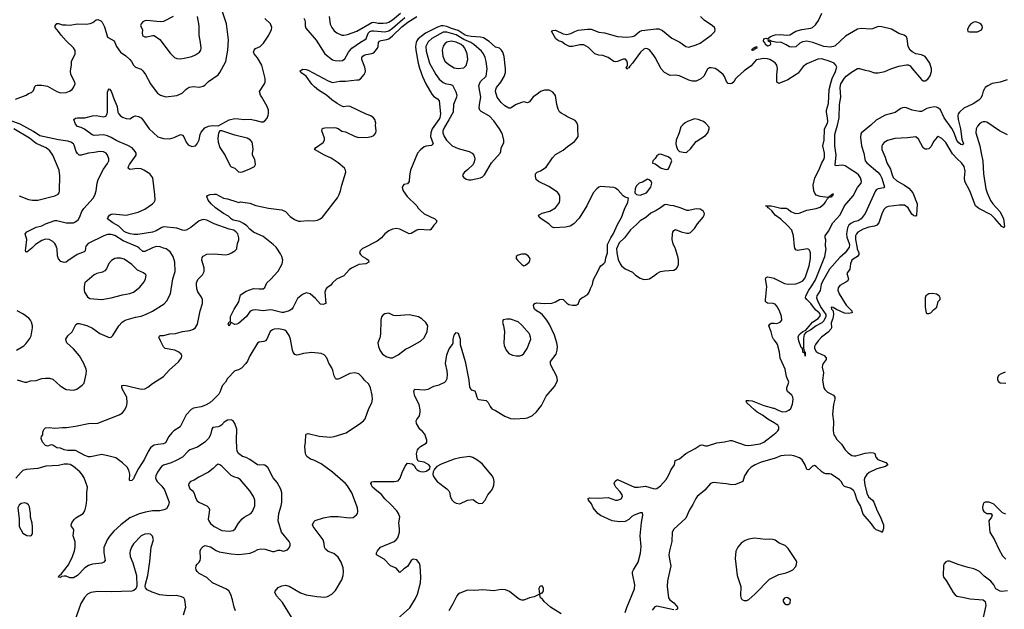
# Model space of a CAD drawing. Header units: inches. Extents: x 2057696 to 2160536, y 827480 to 1016834.
# Tile 355 of 422: x 2081955 to 2092455, y 996148 to 1002435. Entities that reach past the tile are written whole.
import ezdxf

# ---------------------------------------------------------------- set-up
doc = ezdxf.new("R2010")
doc.units = ezdxf.units.IN
doc.header["$MEASUREMENT"] = 0
for name, color, linetype in [('C0080', 7, 'Continuous'), ('C0090', 7, 'Continuous'), ('C0989', 7, 'Continuous'), ('C0999', 7, 'Continuous')]:
    doc.layers.add(name, color=color, linetype=linetype)

msp = doc.modelspace()

# ---------------------------------------------------------------- linework, layer by layer
at = {"layer": 'C0080', "color": 5}
for points, elevation in [([(2081910, 1001588), (2082024, 1001630), (2082050, 1001647), (2082080, 1001660), (2082101, 1001679), (2082116, 1001724), (2082126, 1001734), (2082142, 1001738), (2082190, 1001738), (2082250, 1001725), (2082350, 1001669), (2082390, 1001656), (2082450, 1001659), (2082486, 1001674), (2082513, 1001690), (2082530, 1001710), (2082546, 1001750), (2082543, 1001770), (2082502, 1001850), (2082496, 1001890), (2082507, 1001950), (2082507, 1001990), (2082545, 1002070), (2082545, 1002105), (2082530, 1002135), (2082449, 1002210), (2082396, 1002270), (2082369, 1002309), (2082334, 1002350), (2082334, 1002370), (2082350, 1002395), (2082370, 1002395), (2082410, 1002381), (2082450, 1002381), (2082490, 1002375), (2082570, 1002390), (2082668, 1002388), (2082707, 1002393), (2082734, 1002406), (2082770, 1002434), (2082790, 1002436), (2082822, 1002422), (2082834, 1002410), (2082859, 1002359), (2082891, 1002250), (2082962, 1002210), (2082987, 1002150), (2083029, 1002090), (2083088, 1002048), (2083129, 1002009), (2083146, 1001990), (2083169, 1001949), (2083189, 1001929), (2083250, 1001906), (2083270, 1001890), (2083298, 1001850), (2083350, 1001751), (2083378, 1001710), (2083426, 1001650), (2083455, 1001630), (2083512, 1001612), (2083630, 1001625), (2083688, 1001652), (2083730, 1001693), (2083764, 1001716), (2083810, 1001723), (2083870, 1001716), (2083910, 1001725), (2083930, 1001738), (2083970, 1001777), (2084070, 1001848), (2084090, 1001870), (2084152, 1001990), (2084175, 1002110), (2084181, 1002221), (2084162, 1002390), (2084106, 1002550)], 460), ([(2085254, 1002470), (2085267, 1002387), (2085282, 1002350), (2085310, 1002316), (2085336, 1002296), (2085390, 1002270), (2085410, 1002269), (2085450, 1002278), (2085550, 1002311), (2085710, 1002406), (2085730, 1002408), (2085778, 1002398), (2085830, 1002396), (2085870, 1002401), (2085890, 1002408), (2085930, 1002432), (2086017, 1002503)], 460), ([(2084271, 1000000), (2084278, 1000050), (2084291, 1000089), (2084293, 1000110), (2084281, 1000150), (2084264, 1000170), (2084237, 1000190), (2084190, 1000202), (2084030, 1000257), (2083950, 1000298), (2083910, 1000304), (2083870, 1000290), (2083850, 1000277), (2083780, 1000220), (2083730, 1000190), (2083710, 1000187), (2083690, 1000191), (2083630, 1000213), (2083494, 1000226), (2083470, 1000219), (2083410, 1000184), (2083370, 1000170), (2083216, 1000144), (2083177, 1000143), (2083132, 1000150), (2083090, 1000165), (2083070, 1000177), (2083014, 1000234), (2082947, 1000270), (2082893, 1000310), (2082897, 1000330), (2082913, 1000350), (2082930, 1000360), (2082950, 1000365), (2083090, 1000351), (2083217, 1000383), (2083290, 1000413), (2083370, 1000470), (2083389, 1000490), (2083399, 1000510), (2083398, 1000570), (2083374, 1000750), (2083343, 1000790), (2083279, 1000830), (2083250, 1000843), (2083210, 1000848), (2083130, 1000839), (2083112, 1000850), (2083116, 1000870), (2083127, 1000890), (2083197, 1000990), (2083196, 1001010), (2083187, 1001030), (2083154, 1001070), (2083110, 1001094), (2082990, 1001142), (2082930, 1001179), (2082890, 1001197), (2082850, 1001206), (2082750, 1001200), (2082727, 1001207), (2082648, 1001268), (2082610, 1001286), (2082570, 1001296), (2082550, 1001320), (2082532, 1001370), (2082550, 1001384), (2082570, 1001388), (2082650, 1001390), (2082731, 1001409), (2082770, 1001412), (2082850, 1001398), (2082875, 1001405), (2082888, 1001430), (2082890, 1001450), (2082893, 1001570), (2082890, 1001662), (2082897, 1001683), (2082910, 1001699), (2082930, 1001671), (2082963, 1001583), (2082996, 1001510), (2083003, 1001450), (2083010, 1001433), (2083029, 1001409), (2083050, 1001394), (2083090, 1001381), (2083130, 1001379), (2083170, 1001404), (2083190, 1001410), (2083223, 1001403), (2083250, 1001388), (2083270, 1001366), (2083335, 1001270), (2083430, 1001187), (2083490, 1001167), (2083554, 1001166), (2083603, 1001177), (2083670, 1001210), (2083690, 1001204), (2083706, 1001186), (2083731, 1001130), (2083750, 1001099), (2083790, 1001081), (2083829, 1001091), (2083849, 1001111), (2083870, 1001152), (2083879, 1001210), (2083890, 1001236), (2083930, 1001281), (2083970, 1001301), (2084010, 1001306), (2084070, 1001302), (2084190, 1001367), (2084250, 1001380), (2084290, 1001379), (2084350, 1001370), (2084414, 1001374), (2084464, 1001364), (2084530, 1001345), (2084550, 1001346), (2084570, 1001356), (2084594, 1001386), (2084605, 1001415), (2084609, 1001430), (2084609, 1001470), (2084595, 1001510), (2084539, 1001610), (2084523, 1001630), (2084513, 1001670), (2084564, 1001750), (2084572, 1001770), (2084572, 1001808), (2084536, 1001950), (2084490, 1002027), (2084456, 1002070), (2084448, 1002090), (2084454, 1002110), (2084470, 1002126), (2084519, 1002150), (2084555, 1002185), (2084612, 1002270), (2084642, 1002330), (2084645, 1002350), (2084630, 1002390), (2084570, 1002446)], 440), ([(2083591, 1002470), (2083490, 1002415), (2083452, 1002412), (2083310, 1002425), (2083290, 1002424), (2083267, 1002413), (2083251, 1002390), (2083243, 1002370), (2083264, 1002330), (2083261, 1002290), (2083264, 1002270), (2083270, 1002263), (2083290, 1002251), (2083310, 1002251), (2083370, 1002267), (2083390, 1002266), (2083450, 1002223), (2083559, 1002079), (2083607, 1002030), (2083630, 1002022), (2083670, 1002016), (2083710, 1002025), (2083790, 1002043), (2083830, 1002059), (2083872, 1002090), (2083886, 1002110), (2083890, 1002130), (2083885, 1002190), (2083868, 1002270), (2083869, 1002370), (2083853, 1002470)], 480), ([(2084696, 1000000), (2084689, 1000009), (2084659, 1000039), (2084550, 1000123), (2084450, 1000171), (2084410, 1000203), (2084378, 1000238), (2084343, 1000263), (2084303, 1000283), (2084230, 1000298), (2084209, 1000310), (2084181, 1000341), (2084127, 1000370), (2084043, 1000430), (2083996, 1000470), (2083966, 1000510), (2083949, 1000551), (2083959, 1000561), (2083986, 1000570), (2084030, 1000576), (2084050, 1000573), (2084130, 1000531), (2084170, 1000523), (2084270, 1000491), (2084290, 1000487), (2084310, 1000491), (2084410, 1000477), (2084474, 1000454), (2084610, 1000425), (2084750, 1000407), (2084790, 1000388), (2084838, 1000338), (2084884, 1000304), (2084928, 1000288), (2084950, 1000285), (2085030, 1000292), (2085090, 1000289), (2085130, 1000296), (2085160, 1000310), (2085183, 1000330), (2085345, 1000535), (2085363, 1000570), (2085376, 1000610), (2085390, 1000670), (2085432, 1000810), (2085430, 1000830), (2085418, 1000850), (2085350, 1000908), (2085277, 1000957), (2085207, 1000990), (2085099, 1001050), (2085109, 1001070), (2085193, 1001127), (2085207, 1001150), (2085204, 1001170), (2085178, 1001250), (2085179, 1001270), (2085190, 1001279), (2085210, 1001282), (2085310, 1001286), (2085330, 1001282), (2085353, 1001273), (2085390, 1001246), (2085430, 1001239), (2085531, 1001190), (2085570, 1001180), (2085670, 1001182), (2085708, 1001190), (2085730, 1001201), (2085752, 1001228), (2085757, 1001250), (2085749, 1001310), (2085753, 1001333), (2085744, 1001370), (2085729, 1001390), (2085698, 1001410), (2085650, 1001426), (2085479, 1001510), (2085450, 1001513), (2085410, 1001507), (2085390, 1001513), (2085342, 1001542), (2085282, 1001582), (2085228, 1001630), (2085143, 1001683), (2085099, 1001719), (2085069, 1001749), (2085011, 1001831), (2084952, 1001870), (2084946, 1001890), (2084973, 1001907), (2085010, 1001905), (2085030, 1001898), (2085243, 1001783), (2085290, 1001766), (2085370, 1001781), (2085430, 1001780), (2085550, 1001792), (2085570, 1001794), (2085590, 1001804), (2085627, 1001850), (2085638, 1001870), (2085643, 1001890), (2085635, 1001930), (2085602, 1002010), (2085605, 1002030), (2085615, 1002045), (2085630, 1002057), (2085650, 1002064), (2085710, 1002073), (2085730, 1002083), (2085770, 1002130), (2085778, 1002150), (2085782, 1002190), (2085793, 1002207), (2085810, 1002214), (2085870, 1002222), (2085890, 1002232), (2085930, 1002262), (2086030, 1002358), (2086093, 1002410), (2086190, 1002470)], 420), ([(2084985, 1002450), (2084995, 1002430), (2084999, 1002410), (2084999, 1002370), (2085005, 1002345), (2085115, 1002215), (2085209, 1002070), (2085290, 1002007), (2085318, 1001998), (2085370, 1001995), (2085399, 1002001), (2085422, 1002018), (2085463, 1002090), (2085496, 1002130), (2085590, 1002196), (2085650, 1002230), (2085671, 1002290), (2085690, 1002310), (2085710, 1002317), (2085730, 1002316), (2085850, 1002307), (2085890, 1002316), (2085930, 1002343), (2086062, 1002458)], 440), ([(2090000, 1001982), (2089953, 1002010), (2089930, 1002018), (2089890, 1002020), (2089830, 1002012), (2089810, 1002005), (2089757, 1001943), (2089680, 1001890), (2089610, 1001824), (2089590, 1001803), (2089570, 1001771), (2089550, 1001754), (2089530, 1001750), (2089510, 1001756), (2089494, 1001774), (2089472, 1001830), (2089457, 1001850), (2089390, 1001903), (2089370, 1001914), (2089330, 1001923), (2089310, 1001920), (2089290, 1001908), (2089249, 1001831), (2089217, 1001803), (2089170, 1001781), (2089130, 1001778), (2089090, 1001790), (2088990, 1001836), (2088950, 1001845), (2088890, 1001841), (2088830, 1001871), (2088794, 1001910), (2088733, 1002030), (2088710, 1002064), (2088672, 1002112), (2088650, 1002125), (2088630, 1002128), (2088610, 1002121), (2088574, 1002090), (2088490, 1001970), (2088461, 1001939), (2088450, 1001921), (2088441, 1001919), (2088429, 1001909), (2088424, 1001930), (2088436, 1001944), (2088438, 1001970), (2088430, 1001997), (2088414, 1002014), (2088390, 1002013), (2088330, 1001990), (2088310, 1001987), (2088290, 1001990), (2088230, 1002032), (2088173, 1002053), (2088130, 1002056), (2088090, 1002071), (2088019, 1002139), (2087970, 1002167), (2087930, 1002166), (2087850, 1002148), (2087818, 1002150), (2087770, 1002173), (2087737, 1002197), (2087701, 1002210), (2087683, 1002223), (2087674, 1002230), (2087626, 1002314), (2087639, 1002321), (2087670, 1002323), (2087750, 1002285), (2087790, 1002276), (2087834, 1002286), (2087874, 1002310), (2087910, 1002323), (2088010, 1002333), (2088050, 1002333), (2088130, 1002300), (2088190, 1002296), (2088330, 1002254), (2088430, 1002248), (2088490, 1002254), (2088510, 1002264), (2088566, 1002310), (2088590, 1002318), (2088741, 1002339), (2088770, 1002339), (2088810, 1002319), (2088910, 1002238), (2088996, 1002196), (2089058, 1002150), (2089090, 1002142), (2089170, 1002165), (2089210, 1002186), (2089329, 1002270), (2089367, 1002310), (2089373, 1002330), (2089363, 1002350), (2089344, 1002370), (2089254, 1002430), (2089214, 1002470)], 380), ([(2088224, 1000000), (2088224, 1000036), (2088258, 1000110), (2088286, 1000154), (2088330, 1000250), (2088374, 1000326), (2088404, 1000416), (2088441, 1000490), (2088448, 1000530), (2088410, 1000541), (2088390, 1000555), (2088337, 1000617), (2088310, 1000637), (2088290, 1000644), (2088150, 1000656), (2088130, 1000650), (2088108, 1000632), (2088070, 1000590), (2088003, 1000450), (2087920, 1000320), (2087863, 1000257), (2087825, 1000235), (2087777, 1000223), (2087650, 1000215), (2087630, 1000227), (2087597, 1000257), (2087517, 1000310), (2087495, 1000330), (2087489, 1000350), (2087501, 1000359), (2087528, 1000372), (2087607, 1000393), (2087670, 1000430), (2087710, 1000486), (2087715, 1000510), (2087715, 1000550), (2087709, 1000570), (2087690, 1000594), (2087596, 1000656), (2087487, 1000710), (2087464, 1000730), (2087454, 1000766), (2087457, 1000790), (2087474, 1000810), (2087510, 1000824), (2087570, 1000862), (2087637, 1000963), (2087670, 1000998), (2087750, 1001044), (2087796, 1001084), (2087870, 1001136), (2087890, 1001158), (2087909, 1001190), (2087911, 1001210), (2087906, 1001254), (2087908, 1001308), (2087898, 1001338), (2087879, 1001359), (2087790, 1001403), (2087770, 1001418), (2087730, 1001438), (2087713, 1001453), (2087699, 1001479), (2087684, 1001530), (2087668, 1001628), (2087641, 1001661), (2087617, 1001677), (2087602, 1001682), (2087550, 1001685), (2087510, 1001670), (2087470, 1001636), (2087430, 1001613), (2087390, 1001560), (2087370, 1001547), (2087330, 1001558), (2087308, 1001552), (2087250, 1001530), (2087190, 1001492), (2087170, 1001492), (2087130, 1001515), (2087091, 1001551), (2087046, 1001610), (2087029, 1001670), (2087031, 1001690), (2087041, 1001710), (2087087, 1001770), (2087122, 1001830), (2087134, 1001870), (2087136, 1001910), (2087122, 1002042), (2087106, 1002090), (2087093, 1002110), (2087070, 1002130), (2087030, 1002143), (2086962, 1002202), (2086901, 1002241), (2086870, 1002250), (2086770, 1002254), (2086730, 1002261), (2086706, 1002270), (2086630, 1002319), (2086560, 1002340), (2086510, 1002362), (2086470, 1002371), (2086450, 1002370), (2086410, 1002355), (2086281, 1002290), (2086206, 1002230), (2086191, 1002210), (2086183, 1002190), (2086176, 1002150), (2086178, 1002110), (2086203, 1001970), (2086218, 1001918), (2086250, 1001830), (2086286, 1001750), (2086350, 1001640), (2086370, 1001615), (2086410, 1001590), (2086428, 1001570), (2086444, 1001430), (2086435, 1001390), (2086426, 1001370), (2086354, 1001270), (2086338, 1001230), (2086337, 1001190), (2086364, 1001110), (2086345, 1001095), (2086290, 1001087), (2086270, 1001079), (2086230, 1001046), (2086198, 1001010), (2086122, 1000830), (2086111, 1000771), (2086107, 1000710), (2086090, 1000685), (2086050, 1000678), (2086034, 1000650), (2086036, 1000630), (2086044, 1000610), (2086086, 1000550), (2086190, 1000451), (2086205, 1000425), (2086224, 1000404), (2086270, 1000366), (2086383, 1000310), (2086404, 1000290), (2086396, 1000270), (2086370, 1000243), (2086341, 1000199), (2086328, 1000192), (2086210, 1000196), (2086190, 1000190), (2086130, 1000154), (2086110, 1000152), (2086010, 1000202), (2085970, 1000208), (2085930, 1000200), (2085890, 1000182), (2085850, 1000152), (2085812, 1000108), (2085768, 1000072), (2085621, 1000000)], 420), ([(2090000, 1002198), (2089981, 1002201), (2089950, 1002218), (2089942, 1002218), (2089934, 1002210), (2089958, 1002198), (2089961, 1002170), (2089950, 1002159), (2089930, 1002154), (2089909, 1002170), (2089905, 1002185), (2089886, 1002206), (2089889, 1002230), (2089910, 1002236), (2089930, 1002231), (2089963, 1002257), (2090000, 1002270)], 360), ([(2082020, 1000000), (2082030, 1000090), (2082014, 1000150), (2082030, 1000173), (2082130, 1000222), (2082190, 1000238), (2082230, 1000259), (2082330, 1000294), (2082350, 1000295), (2082450, 1000270), (2082490, 1000267), (2082530, 1000270), (2082544, 1000276), (2082578, 1000302), (2082593, 1000327), (2082618, 1000390), (2082638, 1000422), (2082738, 1000530), (2082757, 1000563), (2082770, 1000610), (2082780, 1000690), (2082792, 1000730), (2082850, 1000842), (2082890, 1000900), (2082904, 1000930), (2082905, 1000950), (2082893, 1000990), (2082876, 1001010), (2082850, 1001025), (2082810, 1001030), (2082750, 1001017), (2082690, 1001013), (2082610, 1000990), (2082590, 1000990), (2082570, 1001009), (2082559, 1001030), (2082537, 1001097), (2082528, 1001110), (2082501, 1001130), (2082470, 1001141), (2082368, 1001152), (2082170, 1001197), (2082103, 1001243), (2081960, 1001320), (2081870, 1001352)], 460), ([(2081950, 1000555), (2082050, 1000518), (2082090, 1000512), (2082150, 1000512), (2082330, 1000555), (2082365, 1000575), (2082375, 1000590), (2082380, 1000610), (2082384, 1000770), (2082375, 1000830), (2082309, 1000990), (2082277, 1001037), (2082238, 1001070), (2082130, 1001113), (2082061, 1001170), (2081894, 1001270)], 480), ([(2088944, 1000000), (2088924, 1000044), (2088913, 1000090), (2088915, 1000150), (2088921, 1000170), (2088932, 1000188), (2088950, 1000196), (2089010, 1000172), (2089070, 1000157), (2089090, 1000157), (2089110, 1000167), (2089150, 1000210), (2089182, 1000258), (2089244, 1000330), (2089254, 1000350), (2089256, 1000370), (2089246, 1000390), (2089230, 1000404), (2089210, 1000414), (2089170, 1000418), (2089090, 1000402), (2089070, 1000402), (2089010, 1000426), (2088930, 1000449), (2088890, 1000452), (2088850, 1000466), (2088830, 1000461), (2088790, 1000429), (2088741, 1000399), (2088687, 1000373), (2088633, 1000327), (2088570, 1000290), (2088534, 1000250), (2088467, 1000193), (2088403, 1000110), (2088346, 1000054), (2088322, 1000000)], 420), ([(2090000, 1000364), (2089976, 1000396), (2089945, 1000425), (2089932, 1000430), (2089925, 1000445), (2089909, 1000450), (2089970, 1000450), (2090000, 1000442)], 380), ([(2082351, 1000000), (2082342, 1000030), (2082330, 1000050), (2082310, 1000070), (2082270, 1000091), (2082230, 1000095), (2082190, 1000081), (2082124, 1000036), (2082084, 1000000)], 460), ([(2083228, 1000000), (2083213, 1000013), (2083058, 1000078), (2082970, 1000133), (2082930, 1000146), (2082890, 1000145), (2082851, 1000131), (2082687, 1000050), (2082661, 1000019), (2082657, 1000000)], 460), ([(2083490, 1000000), (2083454, 1000014), (2083410, 1000016), (2083370, 1000003), (2083363, 1000000)], 460)]:
    msp.add_lwpolyline(points, dxfattribs=dict(at, elevation=elevation))
for points, elevation in [([(2086510, 1002303), (2086470, 1002302), (2086350, 1002234), (2086310, 1002198), (2086287, 1002150), (2086290, 1002099), (2086324, 1001970), (2086392, 1001850), (2086430, 1001801), (2086470, 1001766), (2086494, 1001754), (2086550, 1001744), (2086570, 1001735), (2086606, 1001666), (2086615, 1001630), (2086613, 1001610), (2086582, 1001530), (2086576, 1001450), (2086533, 1001367), (2086485, 1001290), (2086469, 1001250), (2086467, 1001230), (2086483, 1001190), (2086508, 1001150), (2086567, 1001090), (2086630, 1001060), (2086748, 1001028), (2086779, 1001010), (2086798, 1000990), (2086806, 1000970), (2086807, 1000950), (2086802, 1000918), (2086790, 1000890), (2086730, 1000833), (2086699, 1000810), (2086683, 1000790), (2086678, 1000770), (2086691, 1000751), (2086715, 1000735), (2086746, 1000726), (2086770, 1000727), (2086870, 1000748), (2086890, 1000759), (2086910, 1000780), (2086985, 1000910), (2087078, 1001010), (2087085, 1001030), (2087090, 1001070), (2087117, 1001123), (2087118, 1001150), (2087104, 1001210), (2087095, 1001230), (2087072, 1001270), (2087010, 1001356), (2086965, 1001405), (2086875, 1001455), (2086861, 1001470), (2086855, 1001490), (2086857, 1001530), (2086871, 1001610), (2086853, 1001730), (2086857, 1001750), (2086870, 1001774), (2086929, 1001831), (2086941, 1001910), (2086930, 1001990), (2086919, 1002030), (2086901, 1002070), (2086878, 1002098), (2086799, 1002170), (2086767, 1002190), (2086690, 1002225), (2086610, 1002273)], 440), ([(2086555, 1002205), (2086510, 1002194), (2086490, 1002179), (2086470, 1002151), (2086461, 1002110), (2086466, 1002046), (2086490, 1001992), (2086530, 1001957), (2086590, 1001922), (2086630, 1001913), (2086690, 1001920), (2086715, 1001945), (2086734, 1002010), (2086728, 1002070), (2086702, 1002130), (2086686, 1002150), (2086663, 1002170), (2086610, 1002196)], 460), ([(2089790, 1002114), (2089785, 1002115), (2089785, 1002110), (2089770, 1002105), (2089763, 1002110), (2089770, 1002121), (2089777, 1002123), (2089777, 1002130), (2089812, 1002150), (2089815, 1002130), (2089796, 1002124)], 360), ([(2089150, 1001376), (2089078, 1001350), (2089050, 1001335), (2089025, 1001315), (2089007, 1001293), (2088989, 1001230), (2088954, 1001150), (2088951, 1001111), (2088954, 1001094), (2088971, 1001051), (2088991, 1001031), (2089050, 1001018), (2089070, 1001022), (2089110, 1001059), (2089170, 1001136), (2089270, 1001201), (2089293, 1001230), (2089309, 1001270), (2089309, 1001290), (2089270, 1001333), (2089248, 1001348), (2089190, 1001372)], 420), ([(2084111, 1001249), (2084091, 1001249), (2084075, 1001225), (2084069, 1001171), (2084070, 1001130), (2084090, 1001071), (2084145, 1000985), (2084198, 1000878), (2084210, 1000866), (2084251, 1000850), (2084290, 1000814), (2084310, 1000808), (2084330, 1000811), (2084410, 1000843), (2084458, 1000870), (2084469, 1000890), (2084463, 1000943), (2084439, 1000990), (2084436, 1001010), (2084444, 1001050), (2084439, 1001110), (2084433, 1001130), (2084417, 1001150), (2084382, 1001170), (2084250, 1001202)], 440), ([(2088790, 1001001), (2088770, 1000998), (2088750, 1000984), (2088730, 1000955), (2088705, 1000930), (2088702, 1000910), (2088706, 1000906), (2088730, 1000898), (2088796, 1000850), (2088850, 1000836), (2088870, 1000841), (2088878, 1000850), (2088909, 1000930), (2088898, 1000950), (2088872, 1000972)], 420), ([(2088650, 1000735), (2088596, 1000704), (2088561, 1000690), (2088530, 1000661), (2088519, 1000630), (2088516, 1000590), (2088531, 1000571), (2088570, 1000565), (2088639, 1000590), (2088684, 1000650), (2088695, 1000690), (2088689, 1000709), (2088669, 1000729)], 420)]:
    msp.add_lwpolyline(points, close=True, dxfattribs=dict(at, elevation=elevation))
at = {"layer": 'C0090', "color": 5}
for points, elevation in [([(2090000, 1002270), (2090010, 1002274), (2090070, 1002277), (2090130, 1002268), (2090166, 1002274), (2090230, 1002313), (2090295, 1002330), (2090390, 1002345), (2090408, 1002352), (2090440, 1002380), (2090475, 1002425), (2090510, 1002503)], 360), ([(2090553, 1000000), (2090549, 1000031), (2090552, 1000088), (2090546, 1000110), (2090546, 1000130), (2090580, 1000180), (2090626, 1000270), (2090706, 1000354), (2090751, 1000450), (2090843, 1000557), (2090890, 1000647), (2090928, 1000690), (2090931, 1000709), (2090921, 1000750), (2090900, 1000780), (2090879, 1000799), (2090810, 1000840), (2090758, 1000878), (2090730, 1000885), (2090655, 1000875), (2090650, 1000886), (2090661, 1000990), (2090646, 1001090), (2090649, 1001210), (2090657, 1001250), (2090677, 1001310), (2090692, 1001390), (2090697, 1001530), (2090711, 1001610), (2090703, 1001710), (2090713, 1001750), (2090749, 1001810), (2090769, 1001831), (2090824, 1001876), (2090890, 1001913), (2090910, 1001915), (2090970, 1001895), (2091010, 1001891), (2091070, 1001869), (2091110, 1001867), (2091179, 1001881), (2091244, 1001910), (2091330, 1001940), (2091410, 1001955), (2091430, 1001953), (2091450, 1001941), (2091470, 1001919), (2091570, 1001798), (2091590, 1001784), (2091610, 1001782), (2091639, 1001801), (2091664, 1001836), (2091678, 1001882), (2091678, 1001910), (2091661, 1001970), (2091630, 1002019), (2091610, 1002041), (2091570, 1002060), (2091510, 1002072), (2091472, 1002092), (2091450, 1002110), (2091430, 1002150), (2091419, 1002230), (2091411, 1002251), (2091400, 1002260), (2091388, 1002268), (2091330, 1002288), (2091253, 1002333), (2091150, 1002359), (2091110, 1002361), (2091050, 1002336), (2091030, 1002333), (2090930, 1002342), (2090888, 1002332), (2090760, 1002260), (2090650, 1002156), (2090632, 1002148), (2090597, 1002143), (2090530, 1002148), (2090413, 1002193), (2090350, 1002206), (2090302, 1002198), (2090275, 1002185), (2090230, 1002147), (2090190, 1002141), (2090165, 1002145), (2090130, 1002168), (2090070, 1002195), (2090030, 1002193), (2090000, 1002198)], 360), ([(2090000, 1000442), (2090070, 1000424), (2090130, 1000426), (2090150, 1000415), (2090178, 1000390), (2090210, 1000374), (2090230, 1000370), (2090267, 1000373), (2090350, 1000403), (2090450, 1000420), (2090490, 1000437), (2090532, 1000470), (2090549, 1000490), (2090563, 1000517), (2090578, 1000530), (2090578, 1000538), (2090490, 1000548), (2090450, 1000564), (2090431, 1000591), (2090423, 1000610), (2090417, 1000670), (2090434, 1000750), (2090481, 1000839), (2090508, 1000910), (2090533, 1000950), (2090539, 1000970), (2090537, 1001010), (2090521, 1001090), (2090532, 1001150), (2090539, 1001270), (2090568, 1001330), (2090573, 1001350), (2090570, 1001389), (2090558, 1001450), (2090559, 1001470), (2090580, 1001540), (2090588, 1001690), (2090607, 1001773), (2090622, 1001818), (2090652, 1001872), (2090669, 1001930), (2090659, 1001950), (2090641, 1001970), (2090596, 1001990), (2090510, 1002017), (2090467, 1002013), (2090350, 1001965), (2090310, 1001934), (2090255, 1001865), (2090236, 1001850), (2090147, 1001793), (2090050, 1001753), (2090030, 1001769), (2090028, 1001788), (2090028, 1001852), (2090035, 1001915), (2090030, 1001951), (2090010, 1001976), (2090000, 1001982)], 380), ([(2092485, 1001795), (2092410, 1001769), (2092327, 1001753), (2092280, 1001730), (2092250, 1001710), (2092242, 1001698), (2092230, 1001672), (2092220, 1001630), (2092203, 1001597), (2092184, 1001576), (2092123, 1001537), (2092023, 1001490), (2091976, 1001450), (2091964, 1001430), (2091960, 1001410), (2091961, 1001370), (2091986, 1001270), (2092002, 1001162), (2092021, 1001110), (2092010, 1001100), (2091990, 1001105), (2091970, 1001120), (2091950, 1001146), (2091920, 1001230), (2091895, 1001275), (2091815, 1001390), (2091773, 1001473), (2091752, 1001492), (2091730, 1001502), (2091710, 1001505), (2091670, 1001499), (2091630, 1001487), (2091570, 1001455), (2091550, 1001455), (2091471, 1001471), (2091410, 1001494), (2091390, 1001498), (2091370, 1001496), (2091350, 1001488), (2091290, 1001445), (2091185, 1001415), (2091090, 1001364), (2091032, 1001310), (2090933, 1001230), (2090924, 1001216), (2090922, 1001178), (2090932, 1001090), (2090956, 1001010), (2090971, 1000930), (2090988, 1000908), (2091106, 1000810), (2091130, 1000780), (2091150, 1000745), (2091176, 1000650), (2091170, 1000643), (2091110, 1000630), (2091090, 1000619), (2091076, 1000604), (2090970, 1000370), (2090929, 1000310), (2090896, 1000290), (2090850, 1000281), (2090817, 1000263), (2090797, 1000243), (2090783, 1000217), (2090771, 1000150), (2090777, 1000117), (2090802, 1000050), (2090805, 1000030), (2090799, 1000010), (2090792, 1000000)], 360), ([(2092490, 1001208), (2092404, 1001250), (2092270, 1001341), (2092250, 1001347), (2092230, 1001344), (2092210, 1001338), (2092190, 1001324), (2092170, 1001301), (2092155, 1001270), (2092150, 1001230), (2092195, 1001090), (2092208, 1001010), (2092227, 1000927), (2092232, 1000790), (2092259, 1000630), (2092271, 1000590), (2092307, 1000507), (2092333, 1000470), (2092406, 1000390), (2092430, 1000350), (2092445, 1000310), (2092456, 1000230), (2092450, 1000215), (2092444, 1000224), (2092430, 1000228), (2092355, 1000315), (2092313, 1000353), (2092182, 1000422), (2092149, 1000449), (2092088, 1000610), (2092035, 1000710), (2092029, 1000750), (2092038, 1000818), (2092027, 1000870), (2091999, 1000910), (2091953, 1000950), (2091904, 1001004), (2091830, 1001127), (2091790, 1001167), (2091750, 1001189), (2091738, 1001182), (2091702, 1001138), (2091670, 1001079), (2091650, 1001059), (2091630, 1001054), (2091610, 1001054), (2091590, 1001069), (2091541, 1001161), (2091510, 1001187), (2091424, 1001176), (2091288, 1001168), (2091210, 1001148), (2091174, 1001126), (2091155, 1001105), (2091148, 1001090), (2091148, 1001050), (2091183, 1000970), (2091203, 1000910), (2091240, 1000840), (2091254, 1000790), (2091270, 1000752), (2091310, 1000717), (2091390, 1000672), (2091437, 1000637), (2091480, 1000590), (2091524, 1000470), (2091518, 1000350), (2091510, 1000339), (2091490, 1000344), (2091482, 1000350), (2091470, 1000361), (2091428, 1000428), (2091390, 1000457), (2091338, 1000458), (2091216, 1000444), (2091190, 1000432), (2091170, 1000410), (2091150, 1000365), (2091118, 1000270), (2091097, 1000243), (2091070, 1000232), (2091010, 1000222), (2090950, 1000203), (2090894, 1000170), (2090877, 1000150), (2090868, 1000130), (2090869, 1000091), (2090885, 1000000)], 380), ([(2090222, 1000000), (2090216, 1000016), (2090208, 1000130), (2090188, 1000190), (2090142, 1000242), (2090070, 1000308), (2090010, 1000350), (2090000, 1000364)], 380)]:
    msp.add_lwpolyline(points, dxfattribs=dict(at, elevation=elevation))
for points, elevation in [([(2092150, 1002411), (2092130, 1002410), (2092099, 1002390), (2092081, 1002370), (2092062, 1002330), (2092067, 1002310), (2092084, 1002304), (2092170, 1002306), (2092212, 1002328), (2092223, 1002350), (2092218, 1002370), (2092203, 1002390), (2092190, 1002399)], 360), ([(2090630, 1000578), (2090614, 1000570), (2090618, 1000562), (2090610, 1000566), (2090604, 1000556), (2090582, 1000550), (2090582, 1000542), (2090610, 1000546), (2090618, 1000550), (2090620, 1000560), (2090630, 1000562), (2090633, 1000570)], 380)]:
    msp.add_lwpolyline(points, close=True, dxfattribs=dict(at, elevation=elevation))
at = {"layer": 'C0989', "color": 5}
for points, elevation in [([(2081930, 998595), (2082010, 998570), (2082030, 998569), (2082070, 998583), (2082130, 998588), (2082190, 998608), (2082230, 998613), (2082272, 998612), (2082310, 998602), (2082385, 998530), (2082450, 998493), (2082530, 998483), (2082565, 998495), (2082623, 998537), (2082642, 998558), (2082664, 998656), (2082668, 998690), (2082664, 998710), (2082640, 998770), (2082594, 998850), (2082530, 998926), (2082459, 998990), (2082449, 999010), (2082447, 999030), (2082470, 999063), (2082513, 999107), (2082554, 999185), (2082570, 999197), (2082590, 999196), (2082670, 999174), (2082730, 999146), (2082810, 999088), (2082910, 999047), (2082930, 999051), (2082950, 999066), (2083013, 999170), (2083048, 999210), (2083070, 999225), (2083090, 999235), (2083190, 999264), (2083250, 999275), (2083297, 999290), (2083372, 999328), (2083496, 999404), (2083524, 999436), (2083565, 999510), (2083587, 999670), (2083612, 999750), (2083608, 999850), (2083592, 999910), (2083558, 999958), (2083517, 999990), (2083490, 1000000)], 460), ([(2082084, 1000000), (2082050, 999970), (2082030, 999957), (2082021, 999961), (2082017, 999977), (2082020, 1000000)], 460), ([(2084912, 995972), (2084759, 996219), (2084694, 996290), (2084676, 996330), (2084680, 996340), (2084710, 996379), (2084750, 996397), (2084790, 996407), (2084830, 996393), (2084950, 996323), (2085010, 996304), (2085124, 996284), (2085210, 996279), (2085237, 996283), (2085282, 996310), (2085322, 996350), (2085390, 996462), (2085404, 996510), (2085409, 996551), (2085405, 996590), (2085384, 996650), (2085350, 996705), (2085304, 996744), (2085244, 996764), (2085216, 996790), (2085207, 996810), (2085203, 996850), (2085190, 996890), (2085084, 997030), (2085079, 997050), (2085081, 997059), (2085095, 997085), (2085106, 997094), (2085196, 997124), (2085270, 997138), (2085350, 997137), (2085470, 997124), (2085510, 997126), (2085546, 997154), (2085557, 997170), (2085562, 997190), (2085559, 997230), (2085498, 997390), (2085450, 997465), (2085430, 997488), (2085291, 997610), (2085210, 997672), (2085170, 997698), (2085090, 997738), (2085056, 997750), (2085016, 997776), (2085004, 997804), (2084996, 997884), (2085004, 997930), (2085007, 998010), (2085010, 998016), (2085030, 998024), (2085150, 997993), (2085270, 997983), (2085308, 997990), (2085435, 998030), (2085590, 998131), (2085622, 998158), (2085640, 998180), (2085678, 998290), (2085712, 998350), (2085718, 998390), (2085714, 998430), (2085697, 998510), (2085677, 998550), (2085633, 998590), (2085610, 998619), (2085570, 998657), (2085530, 998669), (2085476, 998664), (2085370, 998609), (2085350, 998601), (2085330, 998602), (2085322, 998610), (2085310, 998638), (2085296, 998696), (2085283, 998723), (2085252, 998772), (2085229, 998829), (2085202, 998862), (2085170, 998877), (2085070, 998886), (2084983, 998877), (2084930, 998861), (2084910, 998858), (2084890, 998866), (2084872, 998890), (2084864, 998910), (2084844, 999030), (2084829, 999069), (2084799, 999110), (2084783, 999123), (2084753, 999133), (2084710, 999138), (2084670, 999135), (2084650, 999129), (2084627, 999110), (2084590, 999030), (2084575, 999010), (2084557, 999003), (2084510, 998996), (2084490, 998986), (2084409, 998850), (2084385, 998795), (2084367, 998770), (2084320, 998720), (2084290, 998703), (2084250, 998690), (2084172, 998610), (2084149, 998571), (2084114, 998530), (2084094, 998470), (2084079, 998441), (2084020, 998380), (2083982, 998350), (2083937, 998323), (2083890, 998307), (2083808, 998292), (2083782, 998278), (2083730, 998222), (2083666, 998094), (2083599, 998050), (2083577, 998030), (2083546, 997990), (2083510, 997922), (2083489, 997911), (2083430, 997907), (2083390, 997897), (2083370, 997887), (2083351, 997870), (2083324, 997830), (2083287, 997750), (2083223, 997650), (2083184, 997576), (2083170, 997539), (2083150, 997521), (2083130, 997519), (2083125, 997525), (2083128, 997590), (2083120, 997630), (2083102, 997662), (2083051, 997711), (2082982, 997762), (2082910, 997782), (2082830, 997797), (2082710, 997774), (2082690, 997774), (2082650, 997787), (2082550, 997842), (2082470, 997843), (2082430, 997849), (2082390, 997865), (2082351, 997871), (2082310, 997897), (2082290, 997902), (2082250, 997889), (2082230, 997895), (2082199, 997930), (2082185, 997970), (2082189, 997991), (2082202, 998010), (2082203, 998037), (2082214, 998066), (2082230, 998082), (2082270, 998087), (2082330, 998078), (2082410, 998088), (2082454, 998086), (2082550, 998099), (2082688, 998128), (2082790, 998134), (2083017, 998223), (2083050, 998244), (2083074, 998270), (2083095, 998310), (2083102, 998350), (2083098, 998410), (2083053, 998490), (2083046, 998514), (2083046, 998534), (2083061, 998539), (2083090, 998536), (2083250, 998497), (2083290, 998500), (2083322, 998518), (2083370, 998557), (2083488, 998632), (2083550, 998697), (2083650, 998786), (2083680, 998830), (2083684, 998850), (2083678, 998870), (2083652, 998890), (2083610, 998911), (2083506, 998930), (2083490, 998946), (2083455, 999010), (2083439, 999050), (2083442, 999058), (2083453, 999067), (2083490, 999066), (2083556, 999084), (2083615, 999090), (2083690, 999110), (2083770, 999122), (2083810, 999136), (2083830, 999151), (2083851, 999190), (2083881, 999330), (2083903, 999410), (2083904, 999450), (2083895, 999475), (2083854, 999534), (2083845, 999565), (2083839, 999610), (2083841, 999630), (2083856, 999664), (2083906, 999714), (2083922, 999750), (2083921, 999790), (2083896, 999870), (2083900, 999900), (2083910, 999914), (2083950, 999933), (2084030, 999939), (2084150, 999929), (2084184, 999936), (2084215, 999950), (2084249, 999971), (2084270, 999992), (2084271, 1000000)], 440), ([(2082657, 1000000), (2082652, 999970), (2082642, 999958), (2082569, 999931), (2082470, 999862), (2082450, 999851), (2082430, 999847), (2082395, 999855), (2082370, 999886), (2082357, 999917), (2082354, 999990), (2082351, 1000000)], 460), ([(2083363, 1000000), (2083290, 999963), (2083270, 999962), (2083228, 1000000)], 460), ([(2085621, 1000000), (2085610, 999995), (2085586, 999970), (2085579, 999950), (2085588, 999930), (2085610, 999910), (2085650, 999890), (2085674, 999870), (2085679, 999850), (2085647, 999833), (2085570, 999823), (2085493, 999787), (2085470, 999769), (2085410, 999704), (2085333, 999667), (2085291, 999630), (2085270, 999599), (2085230, 999577), (2085219, 999561), (2085210, 999530), (2085218, 999410), (2085210, 999404), (2085190, 999398), (2085163, 999403), (2085110, 999463), (2085052, 999512), (2085010, 999522), (2084970, 999504), (2084917, 999463), (2084871, 999370), (2084857, 999350), (2084830, 999330), (2084770, 999313), (2084750, 999314), (2084650, 999339), (2084630, 999340), (2084550, 999330), (2084470, 999340), (2084441, 999339), (2084414, 999326), (2084374, 999270), (2084290, 999197), (2084270, 999187), (2084250, 999184), (2084210, 999206), (2084202, 999198), (2084190, 999166), (2084178, 999190), (2084190, 999212), (2084202, 999218), (2084204, 999270), (2084242, 999350), (2084293, 999427), (2084310, 999501), (2084370, 999539), (2084450, 999570), (2084510, 999564), (2084550, 999566), (2084570, 999579), (2084592, 999630), (2084630, 999664), (2084710, 999755), (2084755, 999830), (2084761, 999870), (2084751, 999910), (2084738, 999938), (2084696, 1000000)], 420), ([(2085950, 996014), (2086115, 996165), (2086177, 996263), (2086199, 996310), (2086229, 996429), (2086233, 996490), (2086224, 996610), (2086217, 996637), (2086190, 996674), (2086150, 996683), (2086131, 996670), (2086090, 996605), (2086050, 996578), (2086010, 996541), (2085970, 996588), (2085910, 996612), (2085842, 996682), (2085761, 996730), (2085761, 996750), (2085769, 996770), (2085803, 996810), (2085947, 996870), (2085970, 996889), (2085986, 996910), (2086005, 996970), (2086006, 997006), (2085998, 997070), (2086009, 997130), (2085995, 997170), (2085977, 997197), (2085910, 997270), (2085850, 997326), (2085813, 997373), (2085762, 997410), (2085719, 997450), (2085707, 997470), (2085701, 997490), (2085712, 997508), (2085728, 997512), (2085791, 997509), (2085950, 997510), (2085990, 997519), (2086012, 997548), (2086032, 997608), (2086064, 997676), (2086090, 997706), (2086139, 997699), (2086163, 997683), (2086181, 997650), (2086194, 997634), (2086210, 997623), (2086230, 997617), (2086265, 997615), (2086290, 997620), (2086309, 997630), (2086329, 997650), (2086333, 997670), (2086319, 997690), (2086270, 997718), (2086206, 997726), (2086192, 997752), (2086187, 997807), (2086199, 997850), (2086210, 997867), (2086230, 997884), (2086290, 997921), (2086297, 997930), (2086297, 997950), (2086274, 998014), (2086250, 998045), (2086223, 998070), (2086187, 998130), (2086184, 998156), (2086190, 998171), (2086217, 998210), (2086227, 998250), (2086226, 998274), (2086214, 998330), (2086170, 998421), (2086158, 998470), (2086164, 998490), (2086170, 998494), (2086270, 998488), (2086310, 998494), (2086370, 998527), (2086430, 998541), (2086488, 998570), (2086499, 998581), (2086512, 998608), (2086517, 998650), (2086514, 998690), (2086495, 998770), (2086510, 998862), (2086535, 998925), (2086569, 998970), (2086577, 998990), (2086578, 999030), (2086587, 999070), (2086610, 999098), (2086630, 999091), (2086652, 999030), (2086651, 998970), (2086706, 998790), (2086743, 998590), (2086750, 998516), (2086769, 998489), (2086810, 998479), (2086821, 998450), (2086829, 998409), (2086842, 998390), (2086850, 998384), (2086930, 998374), (2086950, 998354), (2086971, 998311), (2086990, 998285), (2087030, 998267), (2087130, 998209), (2087190, 998183), (2087230, 998178), (2087350, 998185), (2087370, 998190), (2087424, 998216), (2087467, 998253), (2087519, 998321), (2087570, 998420), (2087657, 998523), (2087684, 998570), (2087689, 998590), (2087683, 998630), (2087620, 998750), (2087614, 998770), (2087616, 998790), (2087675, 998870), (2087688, 998910), (2087690, 998950), (2087683, 998990), (2087659, 999070), (2087604, 999184), (2087576, 999230), (2087530, 999288), (2087510, 999305), (2087466, 999330), (2087446, 999350), (2087436, 999370), (2087435, 999390), (2087449, 999410), (2087470, 999417), (2087549, 999409), (2087630, 999412), (2087670, 999427), (2087710, 999452), (2087730, 999456), (2087752, 999452), (2087790, 999411), (2087810, 999397), (2087850, 999391), (2087889, 999391), (2087910, 999402), (2087929, 999450), (2087949, 999470), (2087970, 999479), (2088012, 999508), (2088029, 999530), (2088041, 999570), (2088065, 999610), (2088069, 999650), (2088077, 999670), (2088118, 999742), (2088138, 999790), (2088152, 999810), (2088185, 999835), (2088197, 999850), (2088205, 999895), (2088224, 999950), (2088224, 1000000)], 420), ([(2088322, 1000000), (2088321, 999999), (2088322, 999950), (2088338, 999878), (2088359, 999830), (2088373, 999810), (2088410, 999779), (2088490, 999742), (2088522, 999710), (2088570, 999677), (2088610, 999666), (2088650, 999667), (2088670, 999673), (2088727, 999710), (2088750, 999730), (2088790, 999749), (2088830, 999758), (2088930, 999763), (2088958, 999782), (2088979, 999821), (2088980, 999870), (2088977, 999897), (2088948, 999990), (2088944, 1000000)], 420), ([(2090000, 999405), (2089990, 999410), (2089930, 999413), (2089918, 999418), (2089909, 999429), (2089907, 999447), (2089922, 999590), (2089908, 999672), (2089914, 999685), (2089928, 999692), (2089970, 999687), (2090000, 999677)], 380), ([(2081921, 998910), (2082001, 998958), (2082021, 998979), (2082063, 999037), (2082077, 999063), (2082090, 999150), (2082090, 999170), (2082080, 999210), (2082071, 999231), (2082053, 999253), (2081990, 999300), (2081930, 999330)], 480), ([(2090000, 999022), (2089994, 999030), (2089983, 999050), (2089970, 999105), (2089944, 999170), (2089953, 999190), (2089970, 999200), (2090000, 999198)], 380), ([(2090000, 998136), (2089934, 998174), (2089877, 998217), (2089821, 998250), (2089796, 998270), (2089709, 998350), (2089702, 998370), (2089706, 998374), (2089730, 998376), (2089765, 998370), (2089890, 998321), (2089994, 998294), (2090000, 998291)], 380), ([(2084258, 996130), (2084243, 996170), (2084226, 996250), (2084206, 996306), (2084185, 996345), (2084162, 996362), (2084010, 996430), (2083950, 996488), (2083869, 996530), (2083849, 996550), (2083838, 996570), (2083833, 996590), (2083836, 996610), (2083847, 996630), (2083870, 996650), (2083881, 996670), (2083884, 996690), (2083881, 996770), (2083890, 996795), (2083910, 996818), (2083932, 996828), (2083990, 996813), (2084050, 996774), (2084081, 996761), (2084210, 996738), (2084293, 996733), (2084414, 996746), (2084457, 996763), (2084494, 996786), (2084527, 996793), (2084572, 996790), (2084650, 996763), (2084670, 996764), (2084710, 996779), (2084730, 996779), (2084770, 996767), (2084810, 996781), (2084830, 996805), (2084841, 996830), (2084839, 996850), (2084829, 996870), (2084746, 996970), (2084713, 997090), (2084717, 997170), (2084743, 997250), (2084750, 997290), (2084749, 997390), (2084741, 997430), (2084700, 997500), (2084659, 997550), (2084601, 997661), (2084570, 997685), (2084550, 997688), (2084510, 997684), (2084490, 997690), (2084410, 997747), (2084370, 997766), (2084330, 997777), (2084288, 997810), (2084275, 997835), (2084269, 997870), (2084266, 997950), (2084271, 998070), (2084251, 998130), (2084230, 998158), (2084210, 998168), (2084170, 998164), (2084136, 998144), (2084107, 998113), (2084090, 998102), (2084070, 998095), (2084014, 998086), (2084003, 998070), (2083990, 998010), (2083968, 997970), (2083928, 997930), (2083850, 997878), (2083770, 997850), (2083750, 997835), (2083690, 997771), (2083618, 997730), (2083570, 997710), (2083490, 997686), (2083468, 997670), (2083425, 997610), (2083406, 997570), (2083403, 997550), (2083409, 997530), (2083421, 997510), (2083470, 997462), (2083501, 997421), (2083548, 997292), (2083542, 997258), (2083520, 997220), (2083493, 997207), (2083450, 997198), (2083370, 997198), (2083295, 997185), (2083230, 997166), (2083130, 997125), (2083034, 997050), (2082959, 996981), (2082916, 996930), (2082889, 996890), (2082854, 996806), (2082852, 996752), (2082866, 996670), (2082853, 996650), (2082830, 996639), (2082730, 996628), (2082690, 996615), (2082650, 996590), (2082570, 996508), (2082530, 996485), (2082490, 996484), (2082450, 996500), (2082430, 996502), (2082402, 996498), (2082390, 996488), (2082370, 996490), (2082377, 996510), (2082396, 996524), (2082477, 996623), (2082520, 996710), (2082540, 996770), (2082547, 996810), (2082546, 996866), (2082526, 996930), (2082532, 996992), (2082527, 997010), (2082509, 997030), (2082504, 997050), (2082512, 997070), (2082535, 997105), (2082555, 997125), (2082633, 997170), (2082650, 997198), (2082665, 997255), (2082672, 997310), (2082671, 997390), (2082680, 997450), (2082641, 997550), (2082617, 997590), (2082595, 997615), (2082530, 997671), (2082493, 997693), (2082470, 997697), (2082430, 997697), (2082370, 997681), (2082234, 997674), (2082150, 997651), (2082023, 997637), (2081990, 997627), (2081970, 997612), (2081914, 997546)], 460), ([(2088410, 996113), (2088428, 996168), (2088513, 996367), (2088514, 996410), (2088490, 996530), (2088491, 996549), (2088499, 996570), (2088549, 996651), (2088574, 996746), (2088582, 996818), (2088572, 996930), (2088586, 997074), (2088600, 997150), (2088595, 997175), (2088590, 997178), (2088570, 997178), (2088507, 997153), (2088483, 997137), (2088450, 997105), (2088410, 997083), (2088350, 997079), (2088273, 997090), (2088150, 997148), (2088120, 997170), (2088072, 997230), (2088052, 997272), (2088021, 997310), (2088018, 997330), (2088030, 997335), (2088127, 997333), (2088230, 997339), (2088310, 997313), (2088330, 997312), (2088370, 997327), (2088383, 997350), (2088379, 997370), (2088360, 997400), (2088312, 997450), (2088301, 997470), (2088296, 997490), (2088304, 997516), (2088330, 997531), (2088510, 997452), (2088550, 997450), (2088630, 997462), (2088710, 997437), (2088730, 997433), (2088750, 997436), (2088790, 997464), (2088850, 997533), (2088878, 997582), (2088903, 997637), (2088937, 997690), (2088944, 997736), (2088990, 997753), (2089057, 997810), (2089157, 997863), (2089210, 997897), (2089230, 997902), (2089270, 997890), (2089290, 997891), (2089390, 997924), (2089470, 997932), (2089530, 997948), (2089550, 997948), (2089690, 997899), (2089730, 997895), (2089850, 997913), (2089892, 997930), (2090000, 998015)], 380), ([(2090000, 997756), (2089863, 997717), (2089798, 997690), (2089757, 997663), (2089724, 997630), (2089686, 997570), (2089666, 997510), (2089590, 997480), (2089550, 997475), (2089490, 997487), (2089350, 997501), (2089320, 997490), (2089263, 997417), (2089181, 997350), (2089166, 997330), (2089134, 997266), (2089096, 997210), (2089059, 997121), (2088930, 997002), (2088913, 996970), (2088911, 996870), (2088883, 996770), (2088878, 996730), (2088883, 996683), (2088899, 996610), (2088863, 996450), (2088860, 996390), (2088875, 996270), (2088888, 996248), (2088930, 996217), (2088955, 996190), (2088968, 996170), (2088971, 996150), (2088950, 996141)], 380), ([(2083701, 996090), (2083728, 996170), (2083716, 996250), (2083705, 996270), (2083682, 996282), (2083630, 996295), (2083550, 996291), (2083450, 996301), (2083369, 996330), (2083315, 996355), (2083296, 996376), (2083292, 996392), (2083295, 996415), (2083320, 996510), (2083344, 996656), (2083357, 996810), (2083381, 996890), (2083370, 996929), (2083350, 996949), (2083330, 996954), (2083290, 996950), (2083250, 996930), (2083170, 996846), (2083148, 996810), (2083132, 996770), (2083129, 996750), (2083135, 996710), (2083162, 996642), (2083199, 996510), (2083204, 996396), (2083193, 996367), (2083172, 996348), (2083150, 996342), (2082930, 996336), (2082790, 996338), (2082713, 996327), (2082678, 996310), (2082646, 996274), (2082608, 996210), (2082544, 996030)], 480), ([(2090000, 996887), (2089988, 996892), (2089950, 996897), (2089910, 996892), (2089790, 996906), (2089730, 996896), (2089690, 996880), (2089650, 996852), (2089612, 996810), (2089592, 996768), (2089586, 996690), (2089606, 996510), (2089644, 996390), (2089643, 996290), (2089650, 996262), (2089662, 996250), (2089682, 996242), (2089710, 996243), (2089730, 996251), (2089793, 996310), (2089950, 996470), (2090000, 996494)], 420), ([(2087730, 996099), (2087617, 996170), (2087549, 996230), (2087530, 996255), (2087508, 996270), (2087502, 996302), (2087490, 996306), (2087440, 996280), (2087390, 996269), (2087330, 996247), (2087310, 996247), (2087290, 996252), (2087270, 996264), (2087179, 996339), (2087136, 996356), (2087090, 996358), (2087010, 996345), (2086894, 996354), (2086810, 996348), (2086730, 996352), (2086650, 996321), (2086632, 996310), (2086618, 996290), (2086575, 996205), (2086530, 996130)], 420), ([(2088930, 996141), (2088750, 996181), (2088727, 996173), (2088700, 996140)], 380)]:
    msp.add_lwpolyline(points, dxfattribs=dict(at, elevation=elevation))
for points, elevation in [([(2082990, 999891), (2082970, 999888), (2082933, 999867), (2082904, 999836), (2082881, 999779), (2082864, 999756), (2082838, 999742), (2082778, 999730), (2082750, 999716), (2082651, 999630), (2082641, 999590), (2082641, 999550), (2082648, 999530), (2082679, 999479), (2082703, 999463), (2082830, 999451), (2082930, 999469), (2083050, 999501), (2083130, 999516), (2083170, 999530), (2083238, 999582), (2083282, 999638), (2083296, 999670), (2083303, 999710), (2083298, 999718), (2083277, 999737), (2083210, 999765), (2083150, 999824), (2083070, 999880), (2083030, 999891)], 480), ([(2087350, 999934), (2087310, 999934), (2087270, 999924), (2087251, 999910), (2087251, 999890), (2087265, 999870), (2087310, 999823), (2087330, 999811), (2087350, 999816), (2087389, 999850), (2087394, 999866), (2087397, 999890), (2087377, 999917)], 440), ([(2085890, 999305), (2085850, 999299), (2085830, 999288), (2085815, 999265), (2085806, 999230), (2085803, 999083), (2085796, 999044), (2085775, 998990), (2085781, 998950), (2085794, 998910), (2085823, 998870), (2085870, 998839), (2085910, 998828), (2085931, 998831), (2085990, 998861), (2086070, 998921), (2086110, 998939), (2086230, 999006), (2086270, 999043), (2086299, 999110), (2086306, 999170), (2086286, 999206), (2086245, 999245), (2086207, 999267), (2086107, 999287), (2085970, 999277), (2085942, 999282)], 440), ([(2087150, 999242), (2087110, 999233), (2087104, 999210), (2087116, 999170), (2087124, 999110), (2087117, 998990), (2087122, 998962), (2087143, 998910), (2087170, 998877), (2087210, 998859), (2087250, 998850), (2087289, 998851), (2087310, 998859), (2087330, 998875), (2087366, 998930), (2087398, 999010), (2087404, 999030), (2087403, 999050), (2087390, 999085), (2087310, 999178), (2087270, 999212), (2087190, 999240)], 440), ([(2086750, 997778), (2086650, 997764), (2086590, 997748), (2086450, 997696), (2086404, 997670), (2086379, 997641), (2086366, 997615), (2086362, 997590), (2086366, 997570), (2086381, 997541), (2086407, 997510), (2086510, 997433), (2086530, 997410), (2086541, 997390), (2086547, 997350), (2086568, 997310), (2086587, 997290), (2086610, 997278), (2086650, 997273), (2086730, 997311), (2086790, 997319), (2086826, 997290), (2086850, 997277), (2086890, 997281), (2086919, 997310), (2086949, 997370), (2086986, 997414), (2087001, 997439), (2087011, 997470), (2087015, 997510), (2087006, 997546), (2086992, 997572), (2086890, 997694), (2086870, 997714), (2086830, 997742), (2086788, 997768)], 420), ([(2084070, 997695), (2084050, 997683), (2084019, 997650), (2083970, 997610), (2083864, 997556), (2083815, 997525), (2083776, 997510), (2083759, 997490), (2083756, 997470), (2083770, 997436), (2083796, 997416), (2083813, 997393), (2083832, 997330), (2083846, 997306), (2083867, 997290), (2083951, 997250), (2083971, 997230), (2083978, 997210), (2083966, 997110), (2083972, 997090), (2083990, 997064), (2084030, 997030), (2084110, 996990), (2084190, 996981), (2084230, 996989), (2084254, 997006), (2084290, 997068), (2084327, 997113), (2084350, 997132), (2084419, 997170), (2084438, 997190), (2084463, 997250), (2084464, 997310), (2084448, 997350), (2084411, 997410), (2084310, 997530), (2084286, 997546), (2084240, 997560), (2084210, 997575), (2084110, 997675), (2084090, 997689)], 480), ([(2082010, 997282), (2081970, 997277), (2081950, 997257), (2081936, 997230), (2081948, 997110), (2081948, 997030), (2081990, 996961), (2082030, 996936), (2082070, 996931), (2082082, 996938), (2082090, 996954), (2082092, 997028), (2082087, 997067), (2082069, 997130), (2082069, 997170), (2082060, 997240), (2082050, 997261), (2082030, 997277)], 480), ([(2087530, 996395), (2087510, 996395), (2087502, 996390), (2087492, 996370), (2087493, 996333), (2087498, 996318), (2087510, 996314), (2087518, 996322), (2087530, 996325), (2087542, 996350), (2087542, 996370)], 420)]:
    msp.add_lwpolyline(points, close=True, dxfattribs=dict(at, elevation=elevation))
at = {"layer": 'C0999', "color": 5}
for points, elevation in [([(2090885, 1000000), (2090886, 999990), (2090903, 999950), (2090905, 999930), (2090890, 999910), (2090853, 999890), (2090829, 999869), (2090816, 999830), (2090806, 999774), (2090777, 999730), (2090792, 999670), (2090786, 999650), (2090765, 999635), (2090700, 999600), (2090684, 999576), (2090678, 999550), (2090692, 999510), (2090770, 999390), (2090828, 999330), (2090832, 999310), (2090790, 999302), (2090750, 999305), (2090665, 999345), (2090630, 999367), (2090609, 999371), (2090611, 999350), (2090622, 999342), (2090628, 999328), (2090635, 999290), (2090627, 999250), (2090610, 999203), (2090611, 999150), (2090606, 999134), (2090577, 999103), (2090507, 999050), (2090470, 999011), (2090441, 998970), (2090432, 998950), (2090430, 998930), (2090450, 998897), (2090470, 998883), (2090535, 998855), (2090556, 998830), (2090555, 998810), (2090524, 998770), (2090516, 998750), (2090514, 998730), (2090526, 998670), (2090516, 998590), (2090531, 998511), (2090542, 998490), (2090570, 998465), (2090633, 998433), (2090649, 998410), (2090648, 998390), (2090632, 998330), (2090624, 998230), (2090634, 998150), (2090628, 998050), (2090638, 998010), (2090650, 997989), (2090670, 997958), (2090720, 997910), (2090759, 997850), (2090790, 997818), (2090830, 997789), (2090850, 997783), (2090870, 997783), (2090970, 997812), (2091030, 997819), (2091057, 997817), (2091073, 997810), (2091085, 997770), (2091105, 997745), (2091192, 997712), (2091211, 997690), (2091187, 997670), (2091095, 997645), (2091013, 997607), (2090990, 997587), (2090968, 997552), (2090961, 997530), (2090966, 997474), (2090987, 997387), (2091008, 997348), (2091050, 997310), (2091065, 997290), (2091098, 997198), (2091130, 997139), (2091165, 997050), (2091166, 997010), (2091152, 996968), (2091139, 996979), (2091090, 996994), (2091070, 997013), (2091040, 997060), (2090950, 997161), (2090920, 997250), (2090886, 997310), (2090861, 997390), (2090850, 997410), (2090830, 997429), (2090810, 997441), (2090750, 997457), (2090737, 997470), (2090714, 997510), (2090696, 997530), (2090610, 997590), (2090590, 997594), (2090550, 997592), (2090530, 997599), (2090510, 997613), (2090450, 997671), (2090430, 997680), (2090410, 997673), (2090370, 997634), (2090350, 997637), (2090332, 997690), (2090300, 997740), (2090270, 997763), (2090210, 997785), (2090170, 997790), (2090109, 997789), (2090070, 997784), (2090003, 997757), (2090000, 997756)], 380), ([(2090000, 999677), (2090013, 999673), (2090110, 999622), (2090150, 999615), (2090230, 999620), (2090270, 999633), (2090306, 999650), (2090330, 999684), (2090374, 999810), (2090388, 999890), (2090388, 999950), (2090377, 999977), (2090370, 999986), (2090355, 999990), (2090250, 999974), (2090230, 999981), (2090222, 1000000)], 380), ([(2090792, 1000000), (2090757, 999950), (2090702, 999898), (2090590, 999776), (2090516, 999644), (2090502, 999610), (2090490, 999549), (2090454, 999490), (2090453, 999470), (2090466, 999430), (2090502, 999362), (2090550, 999290), (2090550, 999270), (2090530, 999223), (2090510, 999202), (2090448, 999172), (2090393, 999127), (2090339, 999101), (2090322, 999078), (2090314, 999034), (2090314, 998934), (2090321, 998901), (2090330, 998891), (2090330, 998846), (2090326, 998886), (2090310, 998884), (2090301, 998930), (2090290, 998941), (2090265, 999010), (2090257, 999050), (2090262, 999070), (2090280, 999090), (2090307, 999110), (2090337, 999123), (2090410, 999210), (2090469, 999250), (2090489, 999270), (2090495, 999290), (2090480, 999310), (2090441, 999341), (2090390, 999409), (2090348, 999450), (2090336, 999470), (2090339, 999490), (2090369, 999550), (2090404, 999596), (2090440, 999660), (2090541, 999910), (2090554, 999990), (2090553, 1000000)], 360), ([(2090000, 999198), (2090030, 999197), (2090065, 999210), (2090081, 999230), (2090079, 999270), (2090059, 999330), (2090030, 999382), (2090010, 999400), (2090000, 999405)], 380), ([(2090000, 998291), (2090050, 998267), (2090090, 998254), (2090130, 998257), (2090157, 998270), (2090177, 998290), (2090195, 998335), (2090203, 998390), (2090201, 998410), (2090190, 998431), (2090143, 998470), (2090135, 998490), (2090137, 998510), (2090156, 998570), (2090132, 998632), (2090118, 998710), (2090066, 998826), (2090056, 998890), (2090036, 998970), (2090027, 998990), (2090000, 999022)], 380), ([(2092463, 998677), (2092420, 998660), (2092395, 998645), (2092381, 998619), (2092381, 998601), (2092390, 998582), (2092410, 998562), (2092470, 998558)], 420), ([(2090000, 998015), (2090020, 998030), (2090038, 998050), (2090050, 998070), (2090052, 998090), (2090039, 998110), (2090023, 998123), (2090000, 998136)], 380), ([(2092470, 997164), (2092437, 997177), (2092342, 997270), (2092310, 997284), (2092290, 997289), (2092250, 997289), (2092238, 997282), (2092231, 997270), (2092222, 997238), (2092227, 997210), (2092238, 997190), (2092270, 997171), (2092310, 997171), (2092325, 997150), (2092318, 997130), (2092291, 997090), (2092299, 996970), (2092350, 996887), (2092396, 996790), (2092437, 996717), (2092470, 996684)], 420), ([(2090000, 996494), (2090050, 996519), (2090130, 996538), (2090170, 996553), (2090198, 996570), (2090230, 996606), (2090240, 996630), (2090243, 996650), (2090235, 996670), (2090150, 996798), (2090118, 996830), (2090054, 996854), (2090010, 996884), (2090000, 996887)], 420), ([(2092490, 996346), (2092430, 996338), (2092410, 996341), (2092366, 996366), (2092343, 996410), (2092310, 996447), (2092241, 996501), (2092190, 996550), (2092156, 996570), (2092130, 996580), (2092070, 996592), (2092010, 996613), (2091964, 996624), (2091870, 996660), (2091850, 996662), (2091830, 996654), (2091811, 996630), (2091805, 996615), (2091803, 996510), (2091808, 996490), (2091835, 996455), (2091910, 996326), (2091930, 996301), (2091950, 996288), (2092010, 996279), (2092090, 996260), (2092228, 996248), (2092250, 996230), (2092256, 996190), (2092223, 996030)], 420)]:
    msp.add_lwpolyline(points, dxfattribs=dict(at, elevation=elevation))
at = {"layer": 'C0999', "color": 5, "elevation": 420}
for points in [[(2091684, 999516), (2091650, 999513), (2091618, 999490), (2091611, 999470), (2091611, 999370), (2091621, 999310), (2091630, 999301), (2091650, 999301), (2091670, 999308), (2091698, 999342), (2091735, 999370), (2091748, 999430), (2091769, 999451), (2091769, 999470), (2091759, 999490), (2091730, 999509)], [(2090130, 996274), (2090110, 996268), (2090098, 996250), (2090098, 996230), (2090112, 996210), (2090130, 996201), (2090150, 996201), (2090170, 996214), (2090174, 996250), (2090146, 996270)]]:
    msp.add_lwpolyline(points, close=True, dxfattribs=at)

doc.saveas('drawing.dxf')
